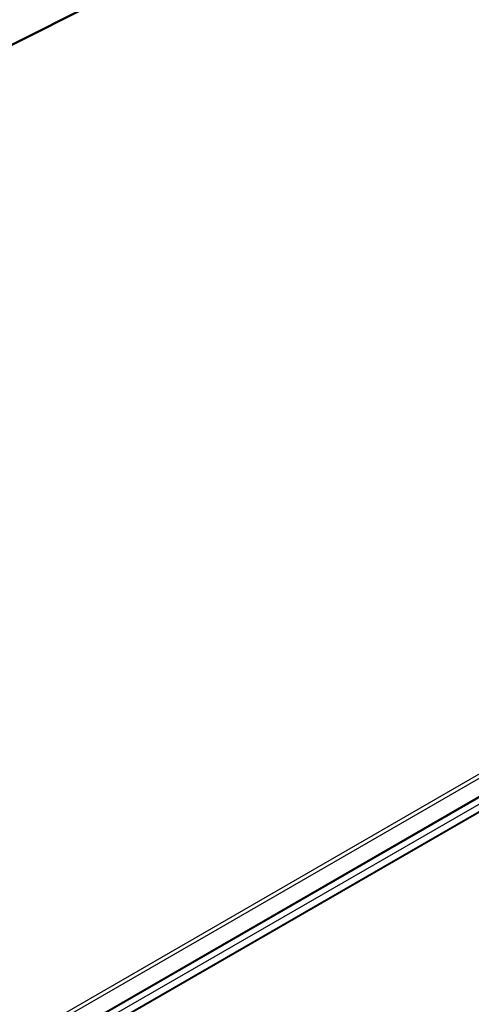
# Model space of a CAD drawing. Header units: millimetres. Extents: x 6239 to 7218, y -13987 to -13139.
# Tile 281 of 296: x 6829 to 6857, y -13466 to -13406. Entities that reach past the tile are written whole.
import ezdxf

# ---------------------------------------------------------------- set-up
doc = ezdxf.new("R2010")
doc.units = ezdxf.units.MM
doc.layers.add('color', color=7, linetype='Continuous')
doc.layers.add('luz', color=7, linetype='Continuous')

msp = doc.modelspace()

# ---------------------------------------------------------------- linework, layer by layer
at = {"color": 7, "true_color": 0xffffff}
for p, q in [((6784.1, -13493.7, 82.524), (7217.104, -13243.705, 82.524)), ((6784.1, -13493.7, 82.524), (7217.104, -13243.705, 82.524)), ((6784.213, -13493.894, 82.55), (7217.217, -13243.9, 82.55)), ((7217.704, -13244.743, 81.775), (6784.7, -13494.738, 81.775)), ((7217.704, -13244.743, 81.775), (6784.7, -13494.738, 81.775)), ((7217.723, -13244.776, 77.165), (6784.719, -13494.771, 77.165)), ((7217.723, -13244.776, 77.165), (6784.719, -13494.771, 77.165)), ((7217.901, -13245.084, 80.07), (6784.897, -13495.079, 80.07)), ((7218.097, -13245.425, 78.365), (6785.094, -13495.42, 78.365)), ((7218.097, -13245.425, 78.365), (6785.094, -13495.42, 78.365)), ((6785.107, -13495.442, 78.14), (7218.11, -13245.447, 78.14))]:
    msp.add_line(p, q, dxfattribs=at)
at = {"layer": 'color', "color": 254, "true_color": 0xcad1ee}
for p, q in [((6795.53, -13423.757, 22.446), (6864.719, -13389.082, -10.541)), ((6795.53, -13423.757, 22.446), (6864.719, -13389.082, -10.541)), ((6861.687, -13390.602, -11.269), (6783.096, -13429.989, 26.2)), ((6861.687, -13390.602, -11.269), (6783.096, -13429.989, 26.2))]:
    msp.add_line(p, q, dxfattribs=at)
at = {"layer": 'luz', "color": 254, "true_color": 0xcad1ee}
for p, q in [((6594.587, -13524.539, -31.05), (6862.371, -13390.182, -31.05)), ((6862.371, -13390.182, -32.55), (6594.587, -13524.539, -32.55))]:
    msp.add_line(p, q, dxfattribs=at)

doc.saveas('drawing.dxf')
